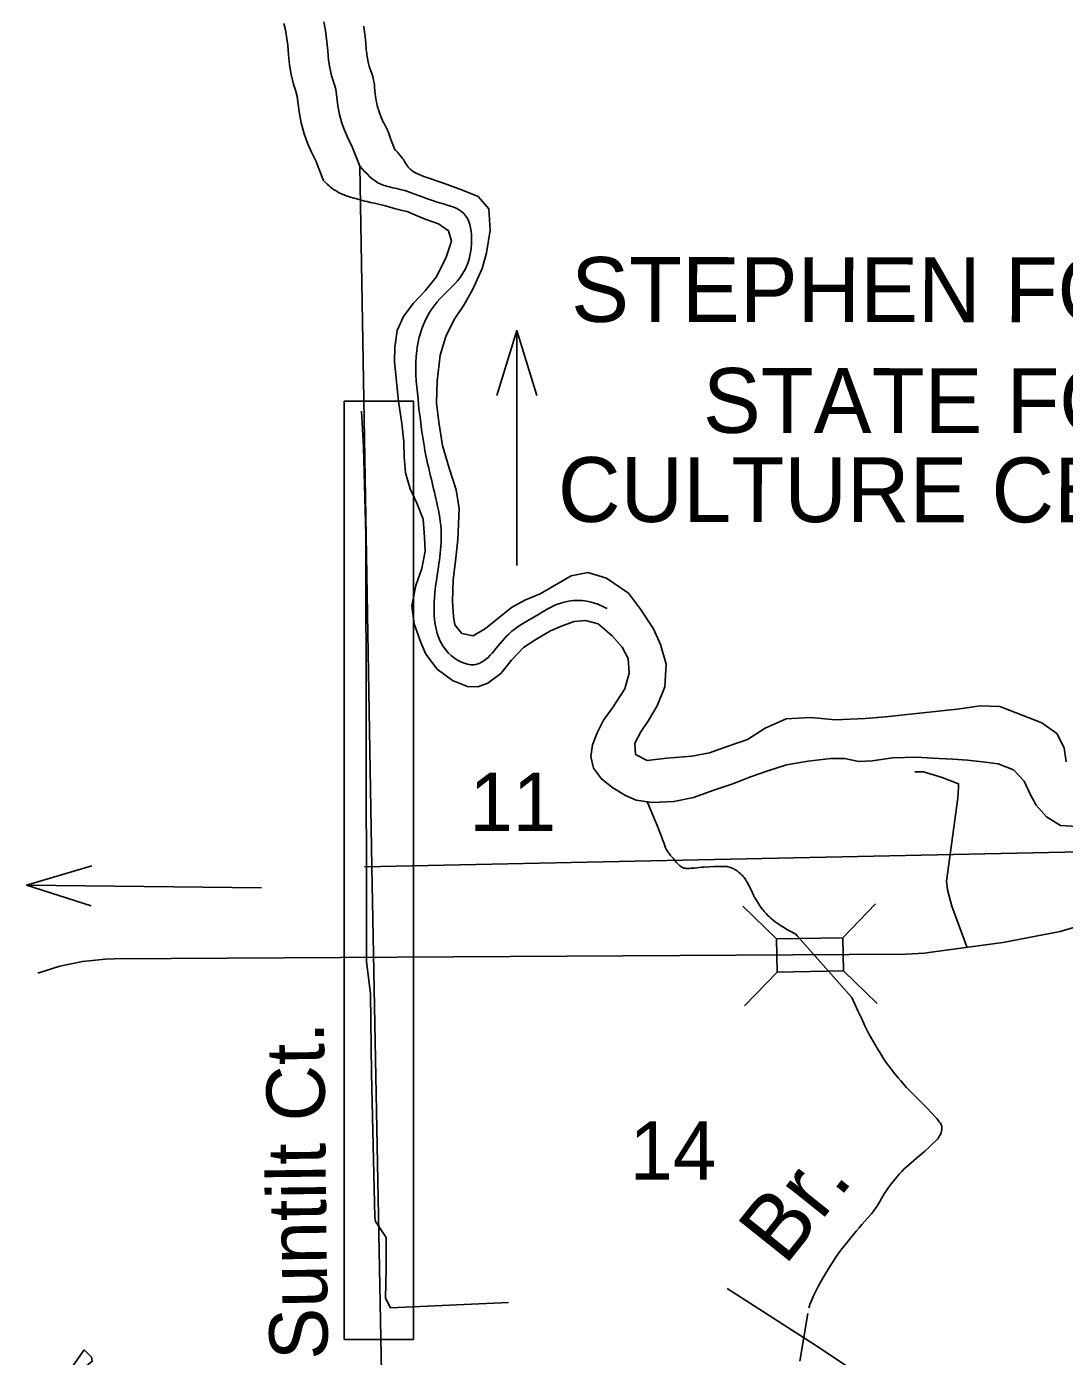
# Model space of a CAD drawing. Extents: x 2480962 to 2688785, y 277103 to 599240.
# Drawn here: x 2503880 to 2511884, y 481102 to 491360 of the extents above; entities that cross this region are included whole.
import ezdxf

# ---------------------------------------------------------------- set-up
doc = ezdxf.new("R2010")
doc.units = 0
for name, color, linetype in [('Bridges', 7, 'Continuous'), ('County Boundary', 7, 'Continuous'), ('Lakes and Ponds', 7, 'Continuous'), ('Level 31', 7, 'Continuous'), ('Level 42', 7, 'Continuous'), ('Level 44', 7, 'Continuous'), ('Local Roads Improved', 7, 'Continuous'), ('Local Roads Related Text', 7, 'Continuous'), ('Narrow River Creek and Branch and Slough', 7, 'Continuous'), ('Section Lines', 7, 'Continuous'), ('Section Numbers', 7, 'Continuous'), ('State Roads Related Text', 7, 'Continuous'), ('State Routes Highway Center Lines', 7, 'Continuous'), ('Wide Rivers and Canals Text', 7, 'Continuous')]:
    doc.layers.add(name, color=color, linetype=linetype)

msp = doc.modelspace()

# ---------------------------------------------------------------- linework, layer by layer
at = {"layer": 'Bridges'}
for p, q in [((2510175.58, 484332.064), (2510427.047, 484592.518)), ((2509663.659, 484323.078), (2509403.205, 484574.545)), ((2509668.152, 484067.117), (2509416.685, 483806.663)), ((2510180.073, 484076.104), (2510440.527, 483824.637))]:
    msp.add_line(p, q, dxfattribs=at)
msp.add_lwpolyline([(2510180.073, 484076.104), (2509668.152, 484067.117), (2509663.659, 484323.078), (2510175.58, 484332.064)], close=True, dxfattribs=at)
at = {"layer": 'County Boundary'}
for points in [[(2506449.142, 490284.532), (2506418.42, 490360.35), (2506391.732, 490432.202), (2506355.039, 490505.958), (2506332.011, 490560.176), (2506311.992, 490615.709), (2506294.188, 490681.225), (2506280.702, 490747.612), (2506273.525, 490812.755), (2506265.408, 490877.671), (2506232.384, 490983.514), (2506219.103, 491042.196), (2506209.223, 491101.475), (2506202.388, 491172.521), (2506195.804, 491243.571), (2506184.949, 491329.602), (2506171.315, 491397.91)], [(2506449.332, 490284.306), (2506542.234, 484879.749), (2506644.645, 479494.107), (2506772.792, 471752.837)]]:
    msp.add_lwpolyline(points, dxfattribs=at)
msp.add_spline([(2506449.142, 490284.532), (2506612.998, 490143.639), (2506760.743, 490104.215), (2507046.383, 490005.654), (2507253.225, 489916.949), (2507312.323, 489729.684), (2507223.676, 489424.146), (2507046.383, 489236.881), (2506888.788, 488862.351), (2506898.638, 488487.82), (2506947.886, 488113.29), (2507036.533, 487719.047), (2507075.931, 487482.502), (2507036.533, 487058.691), (2507026.683, 486782.721), (2507135.029, 486526.463), (2507332.022, 486437.759), (2507597.962, 486674.304), (2507804.805, 486812.289), (2507991.948, 486910.85), (2508267.738, 486910.85), (2508356.385, 486871.426)], degree=3, dxfattribs=at)
at = {"layer": 'Lakes and Ponds'}
for points in [[(2506169.444, 490174.056), (2506135.135, 490258.725), (2506112.455, 490319.786), (2506076.978, 490391.099), (2506047.24, 490461.115), (2506021.387, 490532.829), (2505998.518, 490616.982), (2505981.196, 490702.254), (2505974.594, 490762.18), (2505967.127, 490821.897), (2505952.574, 490869.32), (2505937.554, 490916.68), (2505920.818, 490990.625), (2505908.369, 491065.324), (2505901.043, 491141.481), (2505893.985, 491217.641), (2505885.618, 491283.954), (2505875.606, 491334.113), (2505862.61, 491383.754)], [(2506480.783, 491362.761), (2506484.219, 491336.337), (2506490.44, 491283.42), (2506492.944, 491258.712), (2506495.148, 491233.977), (2506499.456, 491184.491), (2506502.894, 491151.543), (2506504.097, 491142.237), (2506505.504, 491132.962), (2506508.829, 491114.498), (2506511.347, 491102.24), (2506514.965, 491085.942), (2506520.03, 491064.266), (2506522.183, 491055.741), (2506524.576, 491047.281), (2506529.91, 491030.513), (2506541.6, 490997.267), (2506549.067, 490975.031), (2506552.849, 490962.2), (2506556.505, 490947.362), (2506558.47, 490937.418), (2506560.115, 490927.419), (2506562.647, 490907.292), (2506563.933, 490893.805), (2506568.44, 490839.721), (2506570.254, 490824.347), (2506573.024, 490806.886), (2506576.942, 490786.374), (2506581.2, 490765.943), (2506584.315, 490752.379), (2506588.916, 490734.382), (2506591.817, 490724.15), (2506595.412, 490712.507), (2506601.101, 490695.755), (2506607.226, 490679.228), (2506611.533, 490668.313), (2506617.526, 490653.864), (2506625.916, 490634.736), (2506631.165, 490623.686), (2506636.744, 490612.799), (2506648.252, 490591.211), (2506655.668, 490576.711), (2506659.638, 490568.305), (2506663.825, 490558.536), (2506669.798, 490543.125), (2506675.496, 490527.607), (2506686.693, 490496.493), (2506694.521, 490475.892), (2506704.537, 490450.719), (2506714.707, 490425.604), (2506721.052, 490410.417)], [(2506721.052, 490410.417), (2506728.112, 490403.312), (2506740.047, 490390.641), (2506748.7, 490380.948), (2506761.295, 490366.126), (2506773.556, 490350.987), (2506780.129, 490342.22), (2506785.523, 490334.329), (2506794.467, 490320.188), (2506807.71, 490298.736), (2506814.732, 490288.162), (2506818.44, 490282.965), (2506822.316, 490277.849), (2506825.435, 490273.988), (2506831.529, 490267.086), (2506837.125, 490261.39), (2506842.222, 490256.651), (2506846.837, 490252.683), (2506850.992, 490249.339), (2506858.528, 490243.758), (2506864.4, 490239.783), (2506873.561, 490234.125), (2506883.145, 490228.794)], [(2506883.145, 490228.794), (2506943.692, 490204.269), (2507094, 490151.669), (2507242.332, 490097.046), (2507362.648, 490048.155), (2507445.47, 489954.823), (2507455.14, 489788.652), (2507426.95, 489614.092), (2507394.22, 489493.576), (2507319.982, 489330.581), (2507253.286, 489211.731), (2507176.524, 489100.795), (2507113.943, 488969.967), (2507069.474, 488825.295), (2507047.539, 488624.756), (2507041.233, 488458.427), (2507058.728, 488308.358), (2507086.51, 488128.344), (2507140.191, 487954.595), (2507191.813, 487786.835), (2507215.237, 487642.834), (2507205.688, 487402.354), (2507187.361, 487239.912), (2507170.909, 487089.508), (2507164.564, 486927.184), (2507171.749, 486809.065), (2507182.381, 486745.067), (2507236.964, 486679.501), (2507325.027, 486660.34), (2507418.311, 486717.353), (2507497.535, 486782.239), (2507620.365, 486879.609), (2507723.653, 486934.718), (2507840.979, 486983.954), (2507952.152, 487049.157), (2508079.2, 487124.533), (2508208.75, 487149.853), (2508352.987, 487105.205), (2508521.896, 486990.689), (2508615.006, 486867.411), (2508714.41, 486714.146), (2508767.543, 486594.478), (2508813.033, 486440.681), (2508802.816, 486266.3), (2508742.374, 486121.47), (2508675.616, 486008.629), (2508616.603, 485919.904), (2508569.551, 485833.301), (2508576.432, 485745.227), (2508664.778, 485698.023), (2508816.376, 485715.549), (2509009.904, 485733.489), (2509145.466, 485756.865), (2509290.707, 485810.385), (2509439.983, 485859.938), (2509574.895, 485947.412), (2509737.925, 486019.136), (2509927.522, 486031.028), (2510117.423, 486012.874), (2510346.976, 486023.158), (2510504.604, 486036.735), (2510743.999, 486061.139), (2510911.57, 486078.822), (2511077.144, 486096.485), (2511234.67, 486120.079), (2511384.493, 486115.551), (2511558.905, 486049.167), (2511709.275, 485990.557), (2511825.942, 485907.576), (2511882.988, 485795.96), (2511898.059, 485687.935)], [(2506434.755, 490028.931), (2506418.826, 490032.995), (2506402.957, 490037.271), (2506371.299, 490046.236), (2506355.102, 490051.259), (2506339.159, 490056.906), (2506328.665, 490061.013), (2506314.829, 490066.914), (2506296.644, 490075.532), (2506286.379, 490080.837), (2506274.752, 490087.238), (2506261.591, 490094.993), (2506246.963, 490104.448), (2506232.98, 490114.528), (2506223.981, 490121.575), (2506212.347, 490131.363), (2506197.403, 490145.068), (2506189.116, 490153.215), (2506179.837, 490162.789), (2506169.444, 490174.056)], [(2506815.03, 489934.359), (2506790.247, 489939.379), (2506765.572, 489944.815), (2506749.182, 489948.724), (2506723.951, 489955.269), (2506698.838, 489962.25), (2506648.689, 489976.464), (2506615.095, 489985.291), (2506594.591, 489990.121), (2506574.014, 489994.647), (2506532.794, 490003.449), (2506505.387, 490009.669), (2506487.637, 490014.123), (2506469.978, 490018.901), (2506434.755, 490028.931)], [(2511980.98, 485189.954), (2511853.083, 485198.705), (2511744.585, 485263.738), (2511665.777, 485355.107), (2511623.034, 485434.812), (2511574.057, 485538.496), (2511491.275, 485627.822), (2511372.997, 485672.726), (2511253.005, 485689.568), (2511135.071, 485700.421), (2511023.147, 485709.33), (2510867.294, 485717.804), (2510743.409, 485724.592), (2510561.739, 485718.789), (2510402.196, 485697.179), (2510298.423, 485690.143), (2510188.354, 485713.092), (2510082.502, 485714.049), (2509906.964, 485694.284), (2509741.511, 485664.602), (2509596.19, 485619.094), (2509470.815, 485575.786), (2509319.645, 485516.198), (2509180.333, 485468.746), (2509023.131, 485413.104), (2508871.676, 485381.558), (2508703.984, 485375.893), (2508581.996, 485392.715), (2508497.764, 485427.94), (2508401.289, 485489.086), (2508312.739, 485556.32), (2508251.984, 485639.854), (2508231.104, 485729.792), (2508244.169, 485820.067), (2508281.177, 485912.58), (2508330.105, 486011.222), (2508399.041, 486106.055), (2508493.43, 486251.22), (2508528.137, 486373.76), (2508519.015, 486485.849), (2508472.196, 486573.529), (2508395.426, 486660.91), (2508288.662, 486752.003), (2508190.534, 486779.077), (2508102.734, 486772.2), (2508009.228, 486737.22), (2507919.736, 486700.277), (2507806.606, 486631.048), (2507711.366, 486570.01), (2507620.485, 486472.956), (2507537.652, 486369.973), (2507436.564, 486294.855), (2507360.948, 486268.064), (2507279.058, 486269.258), (2507164.753, 486316.204), (2507046.049, 486403.172), (2506959.01, 486518.498), (2506920.139, 486610.261), (2506868.78, 486751.982), (2506851.386, 486892.035), (2506881.755, 487048.586), (2506928.362, 487179.257), (2506952.962, 487313.715), (2506947.875, 487421.839), (2506938.49, 487559.969), (2506889.309, 487683.682), (2506838.254, 487795.357), (2506801.076, 487917.186), (2506791.832, 488041.293), (2506788.66, 488157.449), (2506773.243, 488299.525), (2506747.559, 488469.544), (2506732.061, 488619.633), (2506718.48, 488777.753), (2506719.362, 488887.939), (2506738.034, 489016.329), (2506786.86, 489124.986), (2506861.746, 489223.885), (2506952.607, 489322.941), (2507039.413, 489427.966), (2507113.834, 489572.934), (2507156.446, 489703.565), (2507133.651, 489785.472), (2507057.225, 489838.802), (2506955.022, 489873.85), (2506842.713, 489920.816), (2506815.03, 489934.359)]]:
    msp.add_lwpolyline(points, dxfattribs=at)
at = {"layer": 'Level 31'}
for points in [[(2506329.315, 488470.884), (2506863.624, 488470.884), (2506863.624, 481232.59), (2506329.315, 481232.59)], [(2504324.572, 481153.333), (2504380.666, 481095.43), (2504386.094, 481064.669), (2504250.383, 480952.482), (2504190.671, 480961.529)]]:
    msp.add_lwpolyline(points, close=True, dxfattribs=at)
at = {"layer": 'Local Roads Improved'}
for points in [[(2507595.539, 481517.739), (2506686.556, 481476.422), (2506647.454, 481551.636), (2506652.889, 481774.462), (2506652.889, 482019.027), (2506571.367, 482144.027), (2506565.933, 482176.635), (2506538.759, 483285.33), (2506533.324, 483899.46), (2506500.715, 484149.46), (2506500.715, 484225.547), (2506500.715, 484415.764), (2506495.28, 487437.501), (2506478.976, 488116.848), (2506462.672, 488394.022)], [(2511131.161, 484260.449), (2511016.045, 484576.09), (2510982.624, 484702.346), (2510975.197, 484769.188), (2511060.606, 485407.897), (2511068.033, 485489.592), (2511068.033, 485519.3), (2510941.777, 485567.574), (2510796.953, 485612.135), (2510730.111, 485612.135)], [(2510218.717, 481019.356), (2509951.816, 481195.782), (2509282.302, 481625.538)]]:
    msp.add_lwpolyline(points, dxfattribs=at)
at = {"layer": 'Narrow River Creek and Branch and Slough'}
for points in [[(2506883.145, 490228.794), (2506873.561, 490234.125), (2506864.4, 490239.783), (2506858.528, 490243.758), (2506850.992, 490249.339), (2506846.837, 490252.683), (2506842.222, 490256.651), (2506837.125, 490261.39), (2506831.529, 490267.086), (2506825.435, 490273.988), (2506822.316, 490277.849), (2506818.44, 490282.965), (2506814.732, 490288.162), (2506807.71, 490298.736), (2506794.467, 490320.188), (2506785.523, 490334.329), (2506780.129, 490342.22), (2506773.556, 490350.987), (2506761.295, 490366.126), (2506748.7, 490380.948), (2506740.047, 490390.641), (2506728.112, 490403.312), (2506721.052, 490410.417)], [(2508666.739, 485381.03), (2508679.835, 485350.582), (2508702.815, 485295.643), (2508737.317, 485210.743), (2508771.665, 485125.132), (2508776.551, 485112.595), (2508784.574, 485090.611), (2508796.169, 485057.642), (2508802.158, 485041.212), (2508808.516, 485024.85), (2508810.569, 485020.055), (2508812.65, 485015.663), (2508816.927, 485007.669), (2508821.034, 485000.898), (2508824.874, 484995.113), (2508832.064, 484985.231), (2508837.782, 484977.953), (2508846.738, 484967.121), (2508855.974, 484956.227), (2508867.994, 484941.62), (2508889.487, 484915.5), (2508897.868, 484906.135), (2508905.411, 484898.375), (2508912.203, 484892.024), (2508918.311, 484886.875), (2508923.797, 484882.731), (2508928.714, 484879.412), (2508937.604, 484874.379), (2508944.529, 484871.321), (2508949.878, 484869.472), (2508958.17, 484867.471), (2508966.804, 484866.472), (2508975.37, 484866.164), (2508991.441, 484866.305), (2509005.512, 484867.063), (2509030.153, 484869.374), (2509067.15, 484873.752), (2509085.661, 484875.668), (2509104.18, 484876.978), (2509183.432, 484880.713), (2509223.067, 484881.924), (2509262.683, 484882.197), (2509269.753, 484881.947), (2509276.323, 484881.367), (2509282.432, 484880.531), (2509288.116, 484879.498), (2509298.658, 484876.935), (2509307.759, 484874.055), (2509315.629, 484871.072), (2509322.444, 484868.127), (2509334.21, 484862.263), (2509342.901, 484857.309), (2509349.345, 484853.304), (2509358.89, 484846.862), (2509368.292, 484839.941), (2509373.81, 484835.603), (2509383.614, 484827.288), (2509391.649, 484819.805), (2509398.295, 484813.086), (2509403.835, 484807.067), (2509412.967, 484796.202), (2509419.389, 484787.759), (2509423.992, 484781.251), (2509430.591, 484771.191), (2509436.869, 484760.756), (2509444.749, 484746.434), (2509451.209, 484733.742), (2509461.896, 484711.31), (2509477.627, 484677.621), (2509485.916, 484660.986), (2509494.832, 484644.633), (2509511.587, 484615.887), (2509524.556, 484594.647), (2509534.706, 484578.972), (2509542.641, 484567.394), (2509555.183, 484550.358), (2509561.792, 484542.008), (2509568.652, 484533.783), (2509583.28, 484517.544), (2509596.591, 484504.029), (2509608.605, 484492.691), (2509619.381, 484483.113), (2509638.793, 484467.043), (2509653.777, 484455.502), (2509676.861, 484438.877), (2509700.586, 484422.911), (2509725.16, 484407.25), (2509743.749, 484395.982), (2509757.816, 484387.813), (2509779.168, 484376.026), (2509800.89, 484364.823), (2509809.694, 484360.659), (2509821.983, 484347.393)], [(2509821.983, 484347.393), (2510244.03, 483871.231), (2510291.444, 483768.306), (2510317.729, 483710.227), (2510344.124, 483652.185), (2510353.568, 483632.489), (2510362.228, 483615.46), (2510378.096, 483586.026), (2510403.035, 483542.455), (2510428.455, 483499.111), (2510447.438, 483466.935), (2510461.929, 483442.987), (2510484.258, 483407.437), (2510507.537, 483372.427), (2510523.894, 483349.377), (2510536.558, 483332.413), (2510556.08, 483307.376), (2510576.101, 483282.687), (2510601.743, 483251.646), (2510621.148, 483228.546), (2510650.838, 483194.43), (2510666.06, 483177.708), (2510681.605, 483161.27), (2510701.239, 483141.308), (2510731.057, 483111.757), (2510760.749, 483082.081), (2510824.277, 483016.368), (2510887.373, 482950.101), (2510898.889, 482937.53), (2510907.222, 482927.754), (2510918.989, 482912.683), (2510924.449, 482905.022), (2510929.569, 482897.313), (2510933.284, 482890.399), (2510935.847, 482883.456), (2510937.481, 482876.601), (2510938.372, 482869.921), (2510938.669, 482863.474), (2510938.497, 482857.304), (2510937.961, 482851.434), (2510936.032, 482840.298), (2510933.431, 482830.522), (2510930.517, 482822.034), (2510927.52, 482814.719), (2510921.376, 482802.324), (2510916.106, 482793.502), (2510911.833, 482787.227), (2510904.984, 482778.478), (2510897.704, 482770.667), (2510866.406, 482740.677), (2510842.783, 482718.744), (2510807.022, 482686.472), (2510770.756, 482654.611), (2510742.939, 482630.92), (2510700.961, 482595.782), (2510680.164, 482577.946), (2510659.684, 482559.659), (2510648.715, 482549.356), (2510628.837, 482529.403), (2510612.11, 482511.334), (2510597.923, 482495.116), (2510585.813, 482480.653), (2510565.204, 482454.828), (2510550.145, 482435.118), (2510528.02, 482405.179), (2510506.229, 482375.006), (2510493.599, 482356.299), (2510483.279, 482339.45), (2510449.192, 482279.208), (2510440.395, 482264.364), (2510433.535, 482253.418), (2510422.673, 482237.401), (2510410.932, 482221.997), (2510394.795, 482202.542), (2510365.9, 482169.041), (2510321.926, 482119.314), (2510300.098, 482094.316), (2510278.651, 482069.001), (2510222.482, 482000.959), (2510194.775, 481966.609), (2510167.524, 481931.83), (2510151.771, 481910.88), (2510138.364, 481892.303), (2510115.629, 481859.312), (2510099.078, 481834.224), (2510074.847, 481796.158), (2510051.067, 481757.719), (2510027.159, 481717.578), (2510009.918, 481687.162), (2509985.007, 481641.003), (2509961.037, 481594.153), (2509947.204, 481565.174), (2509937.534, 481543.206), (2509930.659, 481526.576), (2509920.915, 481501.345), (2509911.818, 481475.727)], [(2509905.56, 481433.899), (2509843.736, 481064.569)]]:
    msp.add_lwpolyline(points, dxfattribs=at)
at = {"layer": 'Section Lines'}
for p, q in [((2511883.146, 484990.668), (2517886.177, 485172.954)), ((2506485.028, 484878.626), (2511883.146, 484990.668))]:
    msp.add_line(p, q, dxfattribs=at)
at = {"layer": 'State Roads Related Text'}
msp.add_line((2505691.57, 484716.312), (2503880.077, 484737.697), dxfattribs=at)
msp.add_lwpolyline([(2504379.143, 484578.336), (2503880.077, 484737.697), (2504382.766, 484885.233)], dxfattribs=at)
at = {"layer": 'State Routes Highway Center Lines'}
for p, q in [((2510838.086, 484217.597), (2511408.259, 484295.227)), ((2504557.225, 484168.812), (2510661.009, 484205.069))]:
    msp.add_line(p, q, dxfattribs=at)
for points in [[(2511408.259, 484295.227), (2511850.709, 484379.256), (2512281.954, 484509.073), (2512677.097, 484673.591)], [(2503966.082, 484059.263), (2504136.079, 484113.375), (2504310.801, 484149.423), (2504488.334, 484167.009), (2504557.225, 484168.812)], [(2510661.009, 484205.069), (2510804.483, 484213.443), (2510838.086, 484217.597)]]:
    msp.add_lwpolyline(points, dxfattribs=at)
at = {"layer": 'Wide Rivers and Canals Text'}
msp.add_line((2507659.819, 487203.497), (2507660.477, 489015.117), dxfattribs=at)
msp.add_lwpolyline([(2507506.836, 488514.26), (2507660.477, 489015.117), (2507813.754, 488514.148)], dxfattribs=at)

# ---------------------------------------------------------------- texts
at = {"layer": 'Level 42'}
msp.add_text('Br.', height=500, rotation=51.3411861, dxfattribs=at).set_placement((2509728.907, 481794.228))
at = {"layer": 'Level 44'}
for s, rotation, p in [('STEPHEN FOSTER ', 359.9501917, (2508079.589, 489082.443)), ('STATE FOLK ', 359.9501944, (2509095.833, 488226.424)), (' CULTURE CENTER', 359.9501944, (2507791.572, 487539.519))]:
    msp.add_text(s, height=500, rotation=rotation, dxfattribs=at).set_placement(p)
at = {"layer": 'Local Roads Related Text'}
msp.add_text('Suntilt Ct.', height=450, rotation=90.6931139, dxfattribs=at).set_placement((2506204.457, 481077.661))
at = {"layer": 'Section Numbers'}
for s, rotation, p in [('11', 359.9794028, (2507294.388, 485153.977)), ('14', 359.9794194, (2508530.19, 482464.833))]:
    msp.add_text(s, height=450, rotation=rotation, dxfattribs=at).set_placement(p)

doc.saveas('drawing.dxf')
